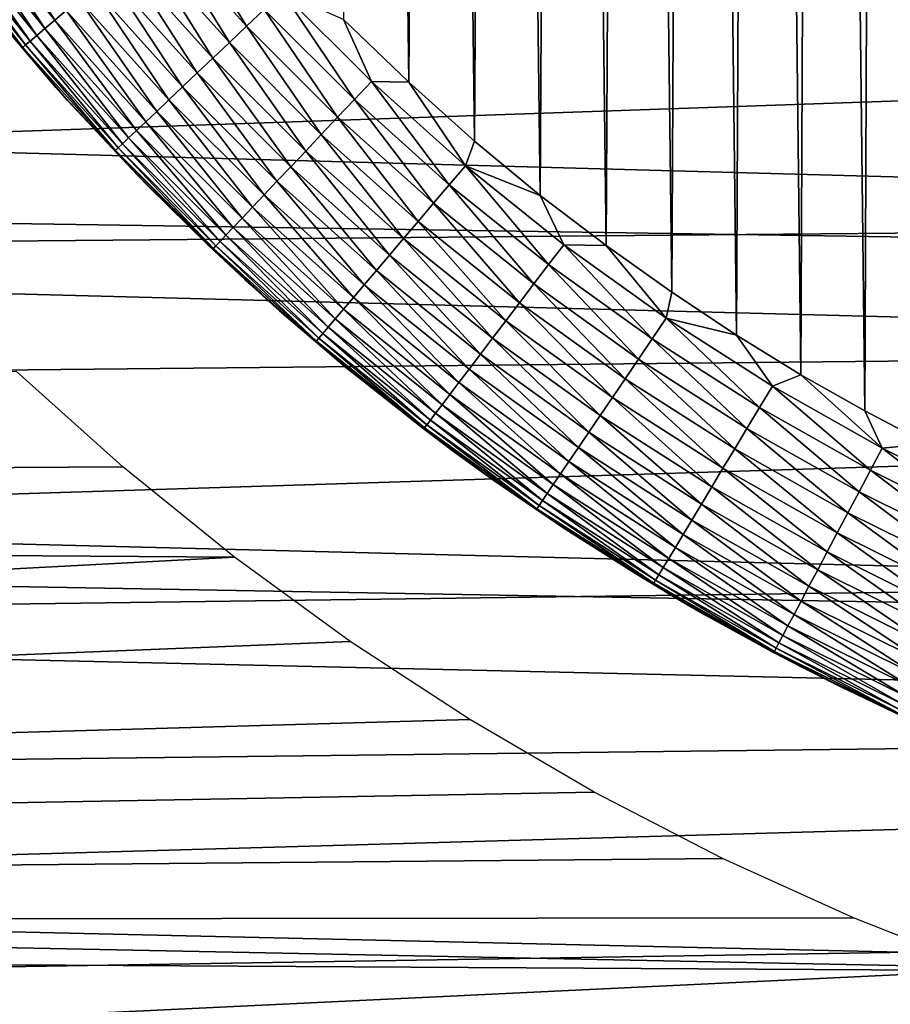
# Model space of a CAD drawing. Header units: millimetres. Extents: x -161 to 161, y -94 to 1149.
# Tile 626 of 656: x 144.98 to 146.69, y -62.65 to -60.73. Entities that reach past the tile are written whole.
import ezdxf

# ---------------------------------------------------------------- set-up
doc = ezdxf.new("R2010")
doc.units = ezdxf.units.MM
doc.header["$LTSCALE"] = 81.481481
for name, color, linetype in [('381', 7, 'CONTINUOUS'), ('383', 7, 'CONTINUOUS'), ('387', 7, 'CONTINUOUS'), ('389', 7, 'CONTINUOUS'), ('391', 7, 'CONTINUOUS')]:
    doc.layers.add(name, color=color, linetype=linetype)

msp = doc.modelspace()

# ---------------------------------------------------------------- linework, layer by layer
at = {"layer": '381', "color": 7, "linetype": 'CONTINUOUS', "true_color": 0xaaaaaa}
for points in [[(160.3087, -61.0268, -22.0267), (142.0859, -60.4655, -22.1081), (160.3087, -60.4047, -22.1161), (160.3087, -61.0268, -22.0267)], [(142.0355, -61.1901, -22.0002), (142.0859, -60.4655, -22.1081), (160.3087, -61.0268, -22.0267), (142.0355, -61.1901, -22.0002)], [(160.3087, -61.6686, -21.9155), (142.0355, -61.1901, -22.0002), (160.3087, -61.0268, -22.0267), (160.3087, -61.6686, -21.9155)], [(141.974, -61.9124, -21.8682), (142.0355, -61.1901, -22.0002), (160.3087, -61.6686, -21.9155), (141.974, -61.9124, -21.8682)], [(144.9788, -61.4187, 21.8611), (131.8, -61.6868, 21.812), (145.1864, -61.6048, 21.8274), (144.9788, -61.4187, 21.8611)], [(145.1864, -61.6048, 21.8274), (131.8, -61.6868, 21.812), (145.4042, -61.7812, 21.794), (145.1864, -61.6048, 21.8274)], [(160.3087, -62.3328, -21.7799), (141.974, -61.9124, -21.8682), (160.3087, -61.6686, -21.9155), (160.3087, -62.3328, -21.7799)], [(131.8, -61.6868, 21.812), (131.8, -62.5014, 21.6421), (145.4042, -61.7812, 21.794), (131.8, -61.6868, 21.812)], [(145.4042, -61.7812, 21.794), (131.8, -62.5014, 21.6421), (145.6303, -61.946, 21.7614), (145.4042, -61.7812, 21.794)], [(141.9013, -62.6307, -21.7123), (141.974, -61.9124, -21.8682), (160.3087, -62.3328, -21.7799), (141.9013, -62.6307, -21.7123)], [(145.6303, -61.946, 21.7614), (131.8, -62.5014, 21.6421), (145.864, -62.0984, 21.7301), (145.6303, -61.946, 21.7614)], [(145.864, -62.0984, 21.7301), (131.8, -62.5014, 21.6421), (146.1071, -62.2399, 21.7001), (145.864, -62.0984, 21.7301)], [(146.1071, -62.2399, 21.7001), (131.8, -62.5014, 21.6421), (146.3576, -62.3694, 21.6718), (146.1071, -62.2399, 21.7001)], [(160.3087, -63.0188, -21.6174), (141.9013, -62.6307, -21.7123), (160.3087, -62.3328, -21.7799), (160.3087, -63.0188, -21.6174)], [(146.3576, -62.3694, 21.6718), (131.8, -62.5014, 21.6421), (146.6134, -62.4857, 21.6456), (146.3576, -62.3694, 21.6718)], [(146.6134, -62.4857, 21.6456), (131.8, -62.5014, 21.6421), (146.874, -62.5884, 21.622), (146.6134, -62.4857, 21.6456)], [(131.8, -62.5014, 21.6421), (131.8, -63.3091, 21.4418), (146.874, -62.5884, 21.622), (131.8, -62.5014, 21.6421)], [(146.874, -62.5884, 21.622), (131.8, -63.3091, 21.4418), (147.1409, -62.6783, 21.6009), (146.874, -62.5884, 21.622)], [(141.8174, -63.3437, -21.5323), (141.9013, -62.6307, -21.7123), (160.3087, -63.0188, -21.6174), (141.8174, -63.3437, -21.5323)]]:
    msp.add_3dface(points, dxfattribs=at)
at = {"layer": '383', "color": 7, "linetype": 'CONTINUOUS', "true_color": 0xaaaaaa}
for points in [[(141.4033, -60.3731, -20.6442), (141.3535, -61.0744, -20.5376), (156.3174, -60.5572, -20.0917), (141.4033, -60.3731, -20.6442)], [(156.3174, -60.5572, 19.9917), (156.3174, -61.301, 19.8659), (135.3, -60.727, 20.7083), (156.3174, -60.5572, 19.9917)], [(156.3174, -60.5572, -20.0917), (141.3535, -61.0744, -20.5376), (156.3174, -61.3011, -19.9659), (156.3174, -60.5572, -20.0917)], [(135.3, -60.727, 20.7083), (156.3174, -61.301, 19.8659), (135.3, -61.5126, 20.5728), (135.3, -60.727, 20.7083)], [(141.3535, -61.0744, -20.5376), (141.2927, -61.7735, -20.4073), (156.3174, -61.3011, -19.9659), (141.3535, -61.0744, -20.5376)], [(156.3174, -61.301, 19.8659), (156.3174, -62.0397, 19.7125), (135.3, -61.5126, 20.5728), (156.3174, -61.301, 19.8659)], [(156.3174, -61.3011, -19.9659), (141.2927, -61.7735, -20.4073), (156.3174, -62.0398, -19.8125), (156.3174, -61.3011, -19.9659)], [(135.3, -61.5126, 20.5728), (156.3174, -62.0397, 19.7125), (135.3, -62.2925, 20.4075), (135.3, -61.5126, 20.5728)], [(141.2927, -61.7735, -20.4073), (141.2209, -62.4687, -20.2532), (156.3174, -62.0398, -19.8125), (141.2927, -61.7735, -20.4073)], [(156.3174, -62.0397, 19.7125), (156.3174, -62.7723, 19.5316), (135.3, -62.2925, 20.4075), (156.3174, -62.0397, 19.7125)], [(156.3174, -62.0398, -19.8125), (141.2209, -62.4687, -20.2532), (156.3174, -62.7723, -19.6316), (156.3174, -62.0398, -19.8125)], [(135.3, -62.2925, 20.4075), (156.3174, -62.7723, 19.5316), (135.3, -63.0656, 20.2127), (135.3, -62.2925, 20.4075)], [(141.2209, -62.4687, -20.2532), (141.138, -63.1584, -20.0755), (156.3174, -62.7723, -19.6316), (141.2209, -62.4687, -20.2532)]]:
    msp.add_3dface(points, dxfattribs=at)
at = {"layer": '387', "color": 7, "linetype": 'CONTINUOUS', "true_color": 0xaaaaaa}
for points in [[(146.6681, -53.5872, 61.95), (146.7585, -61.56, 61.95), (146.7891, -53.5246, 61.95), (146.6681, -53.5872, 61.95)], [(146.5454, -53.6551, 61.95), (146.6355, -61.4951, 61.95), (146.6681, -53.5872, 61.95), (146.5454, -53.6551, 61.95)], [(146.6355, -61.4951, 61.95), (146.7585, -61.56, 61.95), (146.6681, -53.5872, 61.95), (146.6355, -61.4951, 61.95)], [(146.4215, -53.7295, 61.95), (146.5109, -61.4247, 61.95), (146.5454, -53.6551, 61.95), (146.4215, -53.7295, 61.95)], [(146.5109, -61.4247, 61.95), (146.6355, -61.4951, 61.95), (146.5454, -53.6551, 61.95), (146.5109, -61.4247, 61.95)], [(146.2968, -53.8109, 61.95), (146.3851, -61.3476, 61.95), (146.4215, -53.7295, 61.95), (146.2968, -53.8109, 61.95)], [(146.3851, -61.3476, 61.95), (146.5109, -61.4247, 61.95), (146.4215, -53.7295, 61.95), (146.3851, -61.3476, 61.95)], [(146.1703, -53.8984, 61.95), (146.2585, -61.2632, 61.95), (146.2968, -53.8109, 61.95), (146.1703, -53.8984, 61.95)], [(146.2585, -61.2632, 61.95), (146.3851, -61.3476, 61.95), (146.2968, -53.8109, 61.95), (146.2585, -61.2632, 61.95)], [(146.0431, -53.9928, 61.95), (146.1304, -61.1724, 61.95), (146.1703, -53.8984, 61.95), (146.0431, -53.9928, 61.95)], [(146.1304, -61.1724, 61.95), (146.2585, -61.2632, 61.95), (146.1703, -53.8984, 61.95), (146.1304, -61.1724, 61.95)], [(145.9159, -54.0951, 61.95), (146.0015, -61.0746, 61.95), (146.0431, -53.9928, 61.95), (145.9159, -54.0951, 61.95)], [(146.0015, -61.0746, 61.95), (146.1304, -61.1724, 61.95), (146.0431, -53.9928, 61.95), (146.0015, -61.0746, 61.95)], [(145.7894, -54.2061, 61.95), (145.873, -60.9685, 61.95), (145.9159, -54.0951, 61.95), (145.7894, -54.2061, 61.95)], [(145.873, -60.9685, 61.95), (146.0015, -61.0746, 61.95), (145.9159, -54.0951, 61.95), (145.873, -60.9685, 61.95)], [(145.6622, -54.3246, 61.95), (145.7453, -60.8536, 61.95), (145.7894, -54.2061, 61.95), (145.6622, -54.3246, 61.95)], [(145.7453, -60.8536, 61.95), (145.873, -60.9685, 61.95), (145.7894, -54.2061, 61.95), (145.7453, -60.8536, 61.95)], [(145.6171, -60.7308, 61.95), (145.7453, -60.8536, 61.95), (145.6622, -54.3246, 61.95), (145.6171, -60.7308, 61.95)]]:
    msp.add_3dface(points, dxfattribs=at)
at = {"layer": '389', "color": 7, "linetype": 'CONTINUOUS', "true_color": 0xaaaaaa}
for points in [[(145.0558, -60.8638, 22.4057), (144.943, -60.7317, 61.45), (144.8868, -60.6623, 22.4409), (145.0558, -60.8638, 22.4057)], [(145.0779, -60.8885, 61.45), (144.943, -60.7317, 61.45), (145.0558, -60.8638, 22.4057), (145.0779, -60.8885, 61.45)], [(145.2356, -61.0564, 22.3707), (145.0779, -60.8885, 61.45), (145.0558, -60.8638, 22.4057), (145.2356, -61.0564, 22.3707)], [(145.2147, -61.0351, 61.45), (145.0779, -60.8885, 61.45), (145.2356, -61.0564, 22.3707), (145.2147, -61.0351, 61.45)], [(145.353, -61.1719, 61.45), (145.2147, -61.0351, 61.45), (145.2356, -61.0564, 22.3707), (145.353, -61.1719, 61.45)], [(145.4256, -61.2397, 22.3354), (145.353, -61.1719, 61.45), (145.2356, -61.0564, 22.3707), (145.4256, -61.2397, 22.3354)], [(145.4925, -61.2997, 61.45), (145.353, -61.1719, 61.45), (145.4256, -61.2397, 22.3354), (145.4925, -61.2997, 61.45)], [(145.6255, -61.413, 22.2996), (145.4925, -61.2997, 61.45), (145.4256, -61.2397, 22.3354), (145.6255, -61.413, 22.2996)], [(145.6324, -61.4187, 61.45), (145.4925, -61.2997, 61.45), (145.6255, -61.413, 22.2996), (145.6324, -61.4187, 61.45)], [(145.8345, -61.5757, 22.2645), (145.6324, -61.4187, 61.45), (145.6255, -61.413, 22.2996), (145.8345, -61.5757, 22.2645)], [(145.7721, -61.5289, 61.45), (145.6324, -61.4187, 61.45), (145.8345, -61.5757, 22.2645), (145.7721, -61.5289, 61.45)], [(145.9113, -61.6311, 61.45), (145.7721, -61.5289, 61.45), (145.8345, -61.5757, 22.2645), (145.9113, -61.6311, 61.45)], [(146.0519, -61.7271, 22.2313), (145.9113, -61.6311, 61.45), (145.8345, -61.5757, 22.2645), (146.0519, -61.7271, 22.2313)], [(146.0499, -61.7258, 61.45), (145.9113, -61.6311, 61.45), (146.0519, -61.7271, 22.2313), (146.0499, -61.7258, 61.45)], [(146.1875, -61.8132, 61.45), (146.0499, -61.7258, 61.45), (146.0519, -61.7271, 22.2313), (146.1875, -61.8132, 61.45)], [(146.2773, -61.8669, 22.1992), (146.1875, -61.8132, 61.45), (146.0519, -61.7271, 22.2313), (146.2773, -61.8669, 22.1992)], [(146.3234, -61.8935, 61.45), (146.1875, -61.8132, 61.45), (146.2773, -61.8669, 22.1992), (146.3234, -61.8935, 61.45)], [(146.5098, -61.9947, 22.1684), (146.3234, -61.8935, 61.45), (146.2773, -61.8669, 22.1992), (146.5098, -61.9947, 22.1684)], [(146.4577, -61.9674, 61.45), (146.3234, -61.8935, 61.45), (146.5098, -61.9947, 22.1684), (146.4577, -61.9674, 61.45)], [(146.5904, -62.0353, 61.45), (146.4577, -61.9674, 61.45), (146.5098, -61.9947, 22.1684), (146.5904, -62.0353, 61.45)], [(146.7488, -62.1099, 22.14), (146.5904, -62.0353, 61.45), (146.5098, -61.9947, 22.1684), (146.7488, -62.1099, 22.14)], [(146.7213, -62.0974, 61.45), (146.5904, -62.0353, 61.45), (146.7488, -62.1099, 22.14), (146.7213, -62.0974, 61.45)]]:
    msp.add_3dface(points, dxfattribs=at)
at = {"layer": '391', "color": 7, "linetype": 'CONTINUOUS', "true_color": 0xaaaaaa}
for points in [[(145.0535, -60.7323, 61.728), (144.91, -60.5071, 61.7674), (144.8867, -60.5248, 61.728), (145.0535, -60.7323, 61.728)], [(145.0758, -60.7133, 61.7674), (144.91, -60.5071, 61.7674), (145.0535, -60.7323, 61.728), (145.0758, -60.7133, 61.7674)], [(145.0182, -60.7623, 61.6415), (144.8666, -60.5401, 61.6859), (144.8499, -60.5528, 61.6415), (145.0182, -60.7623, 61.6415)], [(145.0343, -60.7486, 61.6859), (144.8867, -60.5248, 61.728), (144.8666, -60.5401, 61.6859), (145.0343, -60.7486, 61.6859)], [(145.0343, -60.7486, 61.6859), (144.8666, -60.5401, 61.6859), (145.0182, -60.7623, 61.6415), (145.0343, -60.7486, 61.6859)], [(145.0535, -60.7323, 61.728), (144.8867, -60.5248, 61.728), (145.0343, -60.7486, 61.6859), (145.0535, -60.7323, 61.728)], [(145.4281, -60.7441, 61.9286), (145.2964, -60.526, 61.9405), (145.2601, -60.5568, 61.9286), (145.4281, -60.7441, 61.9286)], [(145.4627, -60.7113, 61.9405), (145.2964, -60.526, 61.9405), (145.4281, -60.7441, 61.9286), (145.4627, -60.7113, 61.9405)], [(145.0056, -60.773, 61.5952), (144.8499, -60.5528, 61.6415), (144.8367, -60.5628, 61.5952), (145.0056, -60.773, 61.5952)], [(145.0182, -60.7623, 61.6415), (144.8499, -60.5528, 61.6415), (145.0056, -60.773, 61.5952), (145.0182, -60.7623, 61.6415)], [(145.3945, -60.7759, 61.9122), (145.2601, -60.5568, 61.9286), (145.2248, -60.5868, 61.9122), (145.3945, -60.7759, 61.9122)], [(145.4281, -60.7441, 61.9286), (145.2601, -60.5568, 61.9286), (145.3945, -60.7759, 61.9122), (145.4281, -60.7441, 61.9286)], [(144.991, -60.7854, 61.499), (144.8272, -60.5701, 61.5476), (144.8215, -60.5744, 61.499), (144.991, -60.7854, 61.499)], [(144.943, -60.7317, 61.45), (144.991, -60.7854, 61.499), (144.8215, -60.5744, 61.499), (144.943, -60.7317, 61.45)], [(144.9965, -60.7807, 61.5476), (144.8367, -60.5628, 61.5952), (144.8272, -60.5701, 61.5476), (144.9965, -60.7807, 61.5476)], [(144.9965, -60.7807, 61.5476), (144.8272, -60.5701, 61.5476), (144.991, -60.7854, 61.499), (144.9965, -60.7807, 61.5476)], [(145.0056, -60.773, 61.5952), (144.8367, -60.5628, 61.5952), (144.9965, -60.7807, 61.5476), (145.0056, -60.773, 61.5952)], [(145.3622, -60.8064, 61.8912), (145.2248, -60.5868, 61.9122), (145.191, -60.6155, 61.8912), (145.3622, -60.8064, 61.8912)], [(145.3945, -60.7759, 61.9122), (145.2248, -60.5868, 61.9122), (145.3622, -60.8064, 61.8912), (145.3945, -60.7759, 61.9122)], [(145.3316, -60.8354, 61.866), (145.191, -60.6155, 61.8912), (145.1588, -60.6428, 61.866), (145.3316, -60.8354, 61.866)], [(145.3622, -60.8064, 61.8912), (145.191, -60.6155, 61.8912), (145.3316, -60.8354, 61.866), (145.3622, -60.8064, 61.8912)], [(145.303, -60.8626, 61.8368), (145.1588, -60.6428, 61.866), (145.1288, -60.6684, 61.8368), (145.303, -60.8626, 61.8368)], [(145.3316, -60.8354, 61.866), (145.1588, -60.6428, 61.866), (145.303, -60.8626, 61.8368), (145.3316, -60.8354, 61.866)], [(145.2765, -60.8876, 61.8038), (145.1288, -60.6684, 61.8368), (145.101, -60.692, 61.8038), (145.2765, -60.8876, 61.8038)], [(145.303, -60.8626, 61.8368), (145.1288, -60.6684, 61.8368), (145.2765, -60.8876, 61.8038), (145.303, -60.8626, 61.8368)], [(145.2526, -60.9103, 61.7674), (145.101, -60.692, 61.8038), (145.0758, -60.7133, 61.7674), (145.2526, -60.9103, 61.7674)], [(145.2765, -60.8876, 61.8038), (145.101, -60.692, 61.8038), (145.2526, -60.9103, 61.7674), (145.2765, -60.8876, 61.8038)], [(145.6387, -60.8873, 61.9405), (145.498, -60.6779, 61.9477), (145.4627, -60.7113, 61.9405), (145.6387, -60.8873, 61.9405)], [(145.6721, -60.852, 61.9477), (145.6171, -60.7308, 61.95), (145.498, -60.6779, 61.9477), (145.6721, -60.852, 61.9477)], [(145.6721, -60.852, 61.9477), (145.498, -60.6779, 61.9477), (145.6387, -60.8873, 61.9405), (145.6721, -60.852, 61.9477)], [(145.2313, -60.9305, 61.728), (145.0758, -60.7133, 61.7674), (145.0535, -60.7323, 61.728), (145.2313, -60.9305, 61.728)], [(145.2526, -60.9103, 61.7674), (145.0758, -60.7133, 61.7674), (145.2313, -60.9305, 61.728), (145.2526, -60.9103, 61.7674)], [(145.6059, -60.9219, 61.9286), (145.4627, -60.7113, 61.9405), (145.4281, -60.7441, 61.9286), (145.6059, -60.9219, 61.9286)], [(145.6387, -60.8873, 61.9405), (145.4627, -60.7113, 61.9405), (145.6059, -60.9219, 61.9286), (145.6387, -60.8873, 61.9405)], [(144.943, -60.7317, 61.45), (145.0779, -60.8885, 61.45), (144.991, -60.7854, 61.499), (144.943, -60.7317, 61.45)], [(145.213, -60.9478, 61.6859), (145.0535, -60.7323, 61.728), (145.0343, -60.7486, 61.6859), (145.213, -60.9478, 61.6859)], [(145.2313, -60.9305, 61.728), (145.0535, -60.7323, 61.728), (145.213, -60.9478, 61.6859), (145.2313, -60.9305, 61.728)], [(145.7453, -60.8536, 61.95), (145.6171, -60.7308, 61.95), (145.6721, -60.852, 61.9477), (145.7453, -60.8536, 61.95)], [(145.1977, -60.9623, 61.6415), (145.0343, -60.7486, 61.6859), (145.0182, -60.7623, 61.6415), (145.1977, -60.9623, 61.6415)], [(145.213, -60.9478, 61.6859), (145.0343, -60.7486, 61.6859), (145.1977, -60.9623, 61.6415), (145.213, -60.9478, 61.6859)], [(145.5741, -60.9555, 61.9122), (145.4281, -60.7441, 61.9286), (145.3945, -60.7759, 61.9122), (145.5741, -60.9555, 61.9122)], [(145.6059, -60.9219, 61.9286), (145.4281, -60.7441, 61.9286), (145.5741, -60.9555, 61.9122), (145.6059, -60.9219, 61.9286)], [(145.1857, -60.9737, 61.5952), (145.0182, -60.7623, 61.6415), (145.0056, -60.773, 61.5952), (145.1857, -60.9737, 61.5952)], [(145.1977, -60.9623, 61.6415), (145.0182, -60.7623, 61.6415), (145.1857, -60.9737, 61.5952), (145.1977, -60.9623, 61.6415)], [(145.1718, -60.9868, 61.499), (144.9965, -60.7807, 61.5476), (144.991, -60.7854, 61.499), (145.1718, -60.9868, 61.499)], [(145.0779, -60.8885, 61.45), (145.1718, -60.9868, 61.499), (144.991, -60.7854, 61.499), (145.0779, -60.8885, 61.45)], [(145.177, -60.9819, 61.5476), (145.0056, -60.773, 61.5952), (144.9965, -60.7807, 61.5476), (145.177, -60.9819, 61.5476)], [(145.177, -60.9819, 61.5476), (144.9965, -60.7807, 61.5476), (145.1718, -60.9868, 61.499), (145.177, -60.9819, 61.5476)], [(145.1857, -60.9737, 61.5952), (145.0056, -60.773, 61.5952), (145.177, -60.9819, 61.5476), (145.1857, -60.9737, 61.5952)], [(145.5436, -60.9878, 61.8912), (145.3945, -60.7759, 61.9122), (145.3622, -60.8064, 61.8912), (145.5436, -60.9878, 61.8912)], [(145.5741, -60.9555, 61.9122), (145.3945, -60.7759, 61.9122), (145.5436, -60.9878, 61.8912), (145.5741, -60.9555, 61.9122)], [(145.5146, -61.0184, 61.866), (145.3622, -60.8064, 61.8912), (145.3316, -60.8354, 61.866), (145.5146, -61.0184, 61.866)], [(145.5436, -60.9878, 61.8912), (145.3622, -60.8064, 61.8912), (145.5146, -61.0184, 61.866), (145.5436, -60.9878, 61.8912)], [(145.4874, -61.047, 61.8368), (145.3316, -60.8354, 61.866), (145.303, -60.8626, 61.8368), (145.4874, -61.047, 61.8368)], [(145.5146, -61.0184, 61.866), (145.3316, -60.8354, 61.866), (145.4874, -61.047, 61.8368), (145.5146, -61.0184, 61.866)], [(145.4624, -61.0735, 61.8038), (145.303, -60.8626, 61.8368), (145.2765, -60.8876, 61.8038), (145.4624, -61.0735, 61.8038)], [(145.4874, -61.047, 61.8368), (145.303, -60.8626, 61.8368), (145.4624, -61.0735, 61.8038), (145.4874, -61.047, 61.8368)], [(145.824, -61.0536, 61.9405), (145.6721, -60.852, 61.9477), (145.6387, -60.8873, 61.9405), (145.824, -61.0536, 61.9405)], [(145.8555, -61.0165, 61.9477), (145.7453, -60.8536, 61.95), (145.6721, -60.852, 61.9477), (145.8555, -61.0165, 61.9477)], [(145.8555, -61.0165, 61.9477), (145.6721, -60.852, 61.9477), (145.824, -61.0536, 61.9405), (145.8555, -61.0165, 61.9477)], [(145.873, -60.9685, 61.95), (145.7453, -60.8536, 61.95), (145.8555, -61.0165, 61.9477), (145.873, -60.9685, 61.95)], [(145.4397, -61.0974, 61.7674), (145.2765, -60.8876, 61.8038), (145.2526, -60.9103, 61.7674), (145.4397, -61.0974, 61.7674)], [(145.4624, -61.0735, 61.8038), (145.2765, -60.8876, 61.8038), (145.4397, -61.0974, 61.7674), (145.4624, -61.0735, 61.8038)], [(145.7932, -61.0899, 61.9286), (145.6387, -60.8873, 61.9405), (145.6059, -60.9219, 61.9286), (145.7932, -61.0899, 61.9286)], [(145.824, -61.0536, 61.9405), (145.6387, -60.8873, 61.9405), (145.7932, -61.0899, 61.9286), (145.824, -61.0536, 61.9405)], [(145.0779, -60.8885, 61.45), (145.2147, -61.0351, 61.45), (145.1718, -60.9868, 61.499), (145.0779, -60.8885, 61.45)], [(145.4195, -61.1187, 61.728), (145.2526, -60.9103, 61.7674), (145.2313, -60.9305, 61.728), (145.4195, -61.1187, 61.728)], [(145.4397, -61.0974, 61.7674), (145.2526, -60.9103, 61.7674), (145.4195, -61.1187, 61.728), (145.4397, -61.0974, 61.7674)], [(145.7632, -61.1252, 61.9122), (145.6059, -60.9219, 61.9286), (145.5741, -60.9555, 61.9122), (145.7632, -61.1252, 61.9122)], [(145.7932, -61.0899, 61.9286), (145.6059, -60.9219, 61.9286), (145.7632, -61.1252, 61.9122), (145.7932, -61.0899, 61.9286)], [(145.4022, -61.137, 61.6859), (145.2313, -60.9305, 61.728), (145.213, -60.9478, 61.6859), (145.4022, -61.137, 61.6859)], [(145.4195, -61.1187, 61.728), (145.2313, -60.9305, 61.728), (145.4022, -61.137, 61.6859), (145.4195, -61.1187, 61.728)], [(145.3763, -61.1643, 61.5952), (145.1977, -60.9623, 61.6415), (145.1857, -60.9737, 61.5952), (145.3763, -61.1643, 61.5952)], [(145.3877, -61.1523, 61.6415), (145.213, -60.9478, 61.6859), (145.1977, -60.9623, 61.6415), (145.3877, -61.1523, 61.6415)], [(145.3877, -61.1523, 61.6415), (145.1977, -60.9623, 61.6415), (145.3763, -61.1643, 61.5952), (145.3877, -61.1523, 61.6415)], [(145.4022, -61.137, 61.6859), (145.213, -60.9478, 61.6859), (145.3877, -61.1523, 61.6415), (145.4022, -61.137, 61.6859)], [(145.7345, -61.159, 61.8912), (145.5741, -60.9555, 61.9122), (145.5436, -60.9878, 61.8912), (145.7345, -61.159, 61.8912)], [(145.7632, -61.1252, 61.9122), (145.5741, -60.9555, 61.9122), (145.7345, -61.159, 61.8912), (145.7632, -61.1252, 61.9122)], [(145.3632, -61.1782, 61.499), (145.177, -60.9819, 61.5476), (145.1718, -60.9868, 61.499), (145.3632, -61.1782, 61.499)], [(145.3681, -61.173, 61.5476), (145.1857, -60.9737, 61.5952), (145.177, -60.9819, 61.5476), (145.3681, -61.173, 61.5476)], [(145.3681, -61.173, 61.5476), (145.177, -60.9819, 61.5476), (145.3632, -61.1782, 61.499), (145.3681, -61.173, 61.5476)], [(145.3763, -61.1643, 61.5952), (145.1857, -60.9737, 61.5952), (145.3681, -61.173, 61.5476), (145.3763, -61.1643, 61.5952)], [(146.0015, -61.0746, 61.95), (145.873, -60.9685, 61.95), (145.8555, -61.0165, 61.9477), (146.0015, -61.0746, 61.95)], [(145.2147, -61.0351, 61.45), (145.353, -61.1719, 61.45), (145.1718, -60.9868, 61.499), (145.2147, -61.0351, 61.45)], [(145.353, -61.1719, 61.45), (145.3632, -61.1782, 61.499), (145.1718, -60.9868, 61.499), (145.353, -61.1719, 61.45)], [(145.7072, -61.1912, 61.866), (145.5436, -60.9878, 61.8912), (145.5146, -61.0184, 61.866), (145.7072, -61.1912, 61.866)], [(145.7345, -61.159, 61.8912), (145.5436, -60.9878, 61.8912), (145.7072, -61.1912, 61.866), (145.7345, -61.159, 61.8912)], [(145.6816, -61.2212, 61.8368), (145.5146, -61.0184, 61.866), (145.4874, -61.047, 61.8368), (145.6816, -61.2212, 61.8368)], [(145.7072, -61.1912, 61.866), (145.5146, -61.0184, 61.866), (145.6816, -61.2212, 61.8368), (145.7072, -61.1912, 61.866)], [(146.0181, -61.2096, 61.9405), (145.8555, -61.0165, 61.9477), (145.824, -61.0536, 61.9405), (146.0181, -61.2096, 61.9405)], [(146.0475, -61.1709, 61.9477), (146.0015, -61.0746, 61.95), (145.8555, -61.0165, 61.9477), (146.0475, -61.1709, 61.9477)], [(146.0475, -61.1709, 61.9477), (145.8555, -61.0165, 61.9477), (146.0181, -61.2096, 61.9405), (146.0475, -61.1709, 61.9477)], [(145.658, -61.249, 61.8038), (145.4874, -61.047, 61.8368), (145.4624, -61.0735, 61.8038), (145.658, -61.249, 61.8038)], [(145.6816, -61.2212, 61.8368), (145.4874, -61.047, 61.8368), (145.658, -61.249, 61.8038), (145.6816, -61.2212, 61.8368)], [(145.9892, -61.2475, 61.9286), (145.824, -61.0536, 61.9405), (145.7932, -61.0899, 61.9286), (145.9892, -61.2475, 61.9286)], [(146.0181, -61.2096, 61.9405), (145.824, -61.0536, 61.9405), (145.9892, -61.2475, 61.9286), (146.0181, -61.2096, 61.9405)], [(145.6367, -61.2742, 61.7674), (145.4624, -61.0735, 61.8038), (145.4397, -61.0974, 61.7674), (145.6367, -61.2742, 61.7674)], [(145.658, -61.249, 61.8038), (145.4624, -61.0735, 61.8038), (145.6367, -61.2742, 61.7674), (145.658, -61.249, 61.8038)], [(146.1304, -61.1724, 61.95), (146.0015, -61.0746, 61.95), (146.0475, -61.1709, 61.9477), (146.1304, -61.1724, 61.95)], [(145.6177, -61.2965, 61.728), (145.4397, -61.0974, 61.7674), (145.4195, -61.1187, 61.728), (145.6177, -61.2965, 61.728)], [(145.6367, -61.2742, 61.7674), (145.4397, -61.0974, 61.7674), (145.6177, -61.2965, 61.728), (145.6367, -61.2742, 61.7674)], [(145.9612, -61.2843, 61.9122), (145.7932, -61.0899, 61.9286), (145.7632, -61.1252, 61.9122), (145.9612, -61.2843, 61.9122)], [(145.9892, -61.2475, 61.9286), (145.7932, -61.0899, 61.9286), (145.9612, -61.2843, 61.9122), (145.9892, -61.2475, 61.9286)], [(145.6014, -61.3157, 61.6859), (145.4195, -61.1187, 61.728), (145.4022, -61.137, 61.6859), (145.6014, -61.3157, 61.6859)], [(145.6177, -61.2965, 61.728), (145.4195, -61.1187, 61.728), (145.6014, -61.3157, 61.6859), (145.6177, -61.2965, 61.728)], [(145.5877, -61.3318, 61.6415), (145.4022, -61.137, 61.6859), (145.3877, -61.1523, 61.6415), (145.5877, -61.3318, 61.6415)], [(145.6014, -61.3157, 61.6859), (145.4022, -61.137, 61.6859), (145.5877, -61.3318, 61.6415), (145.6014, -61.3157, 61.6859)], [(145.9343, -61.3197, 61.8912), (145.7632, -61.1252, 61.9122), (145.7345, -61.159, 61.8912), (145.9343, -61.3197, 61.8912)], [(145.9612, -61.2843, 61.9122), (145.7632, -61.1252, 61.9122), (145.9343, -61.3197, 61.8912), (145.9612, -61.2843, 61.9122)], [(145.577, -61.3444, 61.5952), (145.3877, -61.1523, 61.6415), (145.3763, -61.1643, 61.5952), (145.577, -61.3444, 61.5952)], [(145.5877, -61.3318, 61.6415), (145.3877, -61.1523, 61.6415), (145.577, -61.3444, 61.5952), (145.5877, -61.3318, 61.6415)], [(145.353, -61.1719, 61.45), (145.4925, -61.2997, 61.45), (145.3632, -61.1782, 61.499), (145.353, -61.1719, 61.45)], [(145.5646, -61.359, 61.499), (145.3681, -61.173, 61.5476), (145.3632, -61.1782, 61.499), (145.5646, -61.359, 61.499)], [(145.5693, -61.3535, 61.5476), (145.3763, -61.1643, 61.5952), (145.3681, -61.173, 61.5476), (145.5693, -61.3535, 61.5476)], [(145.5693, -61.3535, 61.5476), (145.3681, -61.173, 61.5476), (145.5646, -61.359, 61.499), (145.5693, -61.3535, 61.5476)], [(145.577, -61.3444, 61.5952), (145.3763, -61.1643, 61.5952), (145.5693, -61.3535, 61.5476), (145.577, -61.3444, 61.5952)], [(145.9088, -61.3533, 61.866), (145.7345, -61.159, 61.8912), (145.7072, -61.1912, 61.866), (145.9088, -61.3533, 61.866)], [(145.9343, -61.3197, 61.8912), (145.7345, -61.159, 61.8912), (145.9088, -61.3533, 61.866), (145.9343, -61.3197, 61.8912)], [(146.2203, -61.3548, 61.9405), (146.0475, -61.1709, 61.9477), (146.0181, -61.2096, 61.9405), (146.2203, -61.3548, 61.9405)], [(146.2476, -61.3146, 61.9477), (146.1304, -61.1724, 61.95), (146.0475, -61.1709, 61.9477), (146.2476, -61.3146, 61.9477)], [(146.2476, -61.3146, 61.9477), (146.0475, -61.1709, 61.9477), (146.2203, -61.3548, 61.9405), (146.2476, -61.3146, 61.9477)], [(146.2585, -61.2632, 61.95), (146.1304, -61.1724, 61.95), (146.2476, -61.3146, 61.9477), (146.2585, -61.2632, 61.95)], [(145.4925, -61.2997, 61.45), (145.5646, -61.359, 61.499), (145.3632, -61.1782, 61.499), (145.4925, -61.2997, 61.45)], [(145.8849, -61.3847, 61.8368), (145.7072, -61.1912, 61.866), (145.6816, -61.2212, 61.8368), (145.8849, -61.3847, 61.8368)], [(145.9088, -61.3533, 61.866), (145.7072, -61.1912, 61.866), (145.8849, -61.3847, 61.8368), (145.9088, -61.3533, 61.866)], [(146.1935, -61.3942, 61.9286), (146.0181, -61.2096, 61.9405), (145.9892, -61.2475, 61.9286), (146.1935, -61.3942, 61.9286)], [(146.2203, -61.3548, 61.9405), (146.0181, -61.2096, 61.9405), (146.1935, -61.3942, 61.9286), (146.2203, -61.3548, 61.9405)], [(145.8629, -61.4137, 61.8038), (145.6816, -61.2212, 61.8368), (145.658, -61.249, 61.8038), (145.8629, -61.4137, 61.8038)], [(145.8849, -61.3847, 61.8368), (145.6816, -61.2212, 61.8368), (145.8629, -61.4137, 61.8038), (145.8849, -61.3847, 61.8368)], [(145.8429, -61.44, 61.7674), (145.658, -61.249, 61.8038), (145.6367, -61.2742, 61.7674), (145.8429, -61.44, 61.7674)], [(145.8629, -61.4137, 61.8038), (145.658, -61.249, 61.8038), (145.8429, -61.44, 61.7674), (145.8629, -61.4137, 61.8038)], [(146.1676, -61.4325, 61.9122), (145.9892, -61.2475, 61.9286), (145.9612, -61.2843, 61.9122), (146.1676, -61.4325, 61.9122)], [(146.1935, -61.3942, 61.9286), (145.9892, -61.2475, 61.9286), (146.1676, -61.4325, 61.9122), (146.1935, -61.3942, 61.9286)], [(146.3851, -61.3476, 61.95), (146.2585, -61.2632, 61.95), (146.2476, -61.3146, 61.9477), (146.3851, -61.3476, 61.95)], [(145.8252, -61.4633, 61.728), (145.6367, -61.2742, 61.7674), (145.6177, -61.2965, 61.728), (145.8252, -61.4633, 61.728)], [(145.8429, -61.44, 61.7674), (145.6367, -61.2742, 61.7674), (145.8252, -61.4633, 61.728), (145.8429, -61.44, 61.7674)], [(146.1426, -61.4693, 61.8912), (145.9612, -61.2843, 61.9122), (145.9343, -61.3197, 61.8912), (146.1426, -61.4693, 61.8912)], [(146.1676, -61.4325, 61.9122), (145.9612, -61.2843, 61.9122), (146.1426, -61.4693, 61.8912), (146.1676, -61.4325, 61.9122)], [(145.4925, -61.2997, 61.45), (145.6324, -61.4187, 61.45), (145.5646, -61.359, 61.499), (145.4925, -61.2997, 61.45)], [(145.8099, -61.4834, 61.6859), (145.6177, -61.2965, 61.728), (145.6014, -61.3157, 61.6859), (145.8099, -61.4834, 61.6859)], [(145.8252, -61.4633, 61.728), (145.6177, -61.2965, 61.728), (145.8099, -61.4834, 61.6859), (145.8252, -61.4633, 61.728)], [(145.7972, -61.5001, 61.6415), (145.6014, -61.3157, 61.6859), (145.5877, -61.3318, 61.6415), (145.7972, -61.5001, 61.6415)], [(145.8099, -61.4834, 61.6859), (145.6014, -61.3157, 61.6859), (145.7972, -61.5001, 61.6415), (145.8099, -61.4834, 61.6859)], [(146.119, -61.5042, 61.866), (145.9343, -61.3197, 61.8912), (145.9088, -61.3533, 61.866), (146.119, -61.5042, 61.866)], [(146.1426, -61.4693, 61.8912), (145.9343, -61.3197, 61.8912), (146.119, -61.5042, 61.866), (146.1426, -61.4693, 61.8912)], [(146.4301, -61.4889, 61.9405), (146.2476, -61.3146, 61.9477), (146.2203, -61.3548, 61.9405), (146.4301, -61.4889, 61.9405)], [(146.4551, -61.4472, 61.9477), (146.3851, -61.3476, 61.95), (146.2476, -61.3146, 61.9477), (146.4551, -61.4472, 61.9477)], [(146.4551, -61.4472, 61.9477), (146.2476, -61.3146, 61.9477), (146.4301, -61.4889, 61.9405), (146.4551, -61.4472, 61.9477)], [(145.7799, -61.5228, 61.5476), (145.577, -61.3444, 61.5952), (145.5693, -61.3535, 61.5476), (145.7799, -61.5228, 61.5476)], [(145.7872, -61.5133, 61.5952), (145.5877, -61.3318, 61.6415), (145.577, -61.3444, 61.5952), (145.7872, -61.5133, 61.5952)], [(145.7872, -61.5133, 61.5952), (145.577, -61.3444, 61.5952), (145.7799, -61.5228, 61.5476), (145.7872, -61.5133, 61.5952)], [(145.7972, -61.5001, 61.6415), (145.5877, -61.3318, 61.6415), (145.7872, -61.5133, 61.5952), (145.7972, -61.5001, 61.6415)], [(146.5109, -61.4247, 61.95), (146.3851, -61.3476, 61.95), (146.4551, -61.4472, 61.9477), (146.5109, -61.4247, 61.95)], [(145.7756, -61.5285, 61.499), (145.5693, -61.3535, 61.5476), (145.5646, -61.359, 61.499), (145.7756, -61.5285, 61.499)], [(145.6324, -61.4187, 61.45), (145.7721, -61.5289, 61.45), (145.5646, -61.359, 61.499), (145.6324, -61.4187, 61.45)], [(145.7721, -61.5289, 61.45), (145.7756, -61.5285, 61.499), (145.5646, -61.359, 61.499), (145.7721, -61.5289, 61.45)], [(145.7799, -61.5228, 61.5476), (145.5693, -61.3535, 61.5476), (145.7756, -61.5285, 61.499), (145.7799, -61.5228, 61.5476)], [(146.0968, -61.5369, 61.8368), (145.9088, -61.3533, 61.866), (145.8849, -61.3847, 61.8368), (146.0968, -61.5369, 61.8368)], [(146.119, -61.5042, 61.866), (145.9088, -61.3533, 61.866), (146.0968, -61.5369, 61.8368), (146.119, -61.5042, 61.866)], [(146.4055, -61.5297, 61.9286), (146.2203, -61.3548, 61.9405), (146.1935, -61.3942, 61.9286), (146.4055, -61.5297, 61.9286)], [(146.4301, -61.4889, 61.9405), (146.2203, -61.3548, 61.9405), (146.4055, -61.5297, 61.9286), (146.4301, -61.4889, 61.9405)], [(146.0764, -61.567, 61.8038), (145.8849, -61.3847, 61.8368), (145.8629, -61.4137, 61.8038), (146.0764, -61.567, 61.8038)], [(146.0968, -61.5369, 61.8368), (145.8849, -61.3847, 61.8368), (146.0764, -61.567, 61.8038), (146.0968, -61.5369, 61.8368)], [(146.3816, -61.5694, 61.9122), (146.1935, -61.3942, 61.9286), (146.1676, -61.4325, 61.9122), (146.3816, -61.5694, 61.9122)], [(146.4055, -61.5297, 61.9286), (146.1935, -61.3942, 61.9286), (146.3816, -61.5694, 61.9122), (146.4055, -61.5297, 61.9286)], [(146.0579, -61.5943, 61.7674), (145.8629, -61.4137, 61.8038), (145.8429, -61.44, 61.7674), (146.0579, -61.5943, 61.7674)], [(146.0764, -61.567, 61.8038), (145.8629, -61.4137, 61.8038), (146.0579, -61.5943, 61.7674), (146.0764, -61.567, 61.8038)], [(146.6695, -61.5685, 61.9477), (146.5109, -61.4247, 61.95), (146.4551, -61.4472, 61.9477), (146.6695, -61.5685, 61.9477)], [(146.6355, -61.4951, 61.95), (146.5109, -61.4247, 61.95), (146.6695, -61.5685, 61.9477), (146.6355, -61.4951, 61.95)], [(146.0414, -61.6186, 61.728), (145.8429, -61.44, 61.7674), (145.8252, -61.4633, 61.728), (146.0414, -61.6186, 61.728)], [(146.0579, -61.5943, 61.7674), (145.8429, -61.44, 61.7674), (146.0414, -61.6186, 61.728), (146.0579, -61.5943, 61.7674)], [(146.3587, -61.6074, 61.8912), (146.1676, -61.4325, 61.9122), (146.1426, -61.4693, 61.8912), (146.3587, -61.6074, 61.8912)], [(146.3816, -61.5694, 61.9122), (146.1676, -61.4325, 61.9122), (146.3587, -61.6074, 61.8912), (146.3816, -61.5694, 61.9122)], [(146.0273, -61.6395, 61.6859), (145.8252, -61.4633, 61.728), (145.8099, -61.4834, 61.6859), (146.0273, -61.6395, 61.6859)], [(146.0414, -61.6186, 61.728), (145.8252, -61.4633, 61.728), (146.0273, -61.6395, 61.6859), (146.0414, -61.6186, 61.728)], [(146.6468, -61.6114, 61.9405), (146.4551, -61.4472, 61.9477), (146.4301, -61.4889, 61.9405), (146.6468, -61.6114, 61.9405)], [(146.6695, -61.5685, 61.9477), (146.4551, -61.4472, 61.9477), (146.6468, -61.6114, 61.9405), (146.6695, -61.5685, 61.9477)], [(146.0155, -61.6569, 61.6415), (145.8099, -61.4834, 61.6859), (145.7972, -61.5001, 61.6415), (146.0155, -61.6569, 61.6415)], [(146.0273, -61.6395, 61.6859), (145.8099, -61.4834, 61.6859), (146.0155, -61.6569, 61.6415), (146.0273, -61.6395, 61.6859)], [(146.337, -61.6436, 61.866), (146.1426, -61.4693, 61.8912), (146.119, -61.5042, 61.866), (146.337, -61.6436, 61.866)], [(146.3587, -61.6074, 61.8912), (146.1426, -61.4693, 61.8912), (146.337, -61.6436, 61.866), (146.3587, -61.6074, 61.8912)], [(146.0062, -61.6706, 61.5952), (145.7972, -61.5001, 61.6415), (145.7872, -61.5133, 61.5952), (146.0062, -61.6706, 61.5952)], [(146.0155, -61.6569, 61.6415), (145.7972, -61.5001, 61.6415), (146.0062, -61.6706, 61.5952), (146.0155, -61.6569, 61.6415)], [(146.6245, -61.6535, 61.9286), (146.4301, -61.4889, 61.9405), (146.4055, -61.5297, 61.9286), (146.6245, -61.6535, 61.9286)], [(146.6468, -61.6114, 61.9405), (146.4301, -61.4889, 61.9405), (146.6245, -61.6535, 61.9286), (146.6468, -61.6114, 61.9405)], [(146.7585, -61.56, 61.95), (146.6355, -61.4951, 61.95), (146.6695, -61.5685, 61.9477), (146.7585, -61.56, 61.95)], [(145.9954, -61.6865, 61.499), (145.7799, -61.5228, 61.5476), (145.7756, -61.5285, 61.499), (145.9954, -61.6865, 61.499)], [(145.9995, -61.6805, 61.5476), (145.7872, -61.5133, 61.5952), (145.7799, -61.5228, 61.5476), (145.9995, -61.6805, 61.5476)], [(145.9995, -61.6805, 61.5476), (145.7799, -61.5228, 61.5476), (145.9954, -61.6865, 61.499), (145.9995, -61.6805, 61.5476)], [(146.0062, -61.6706, 61.5952), (145.7872, -61.5133, 61.5952), (145.9995, -61.6805, 61.5476), (146.0062, -61.6706, 61.5952)], [(146.3166, -61.6774, 61.8368), (146.119, -61.5042, 61.866), (146.0968, -61.5369, 61.8368), (146.3166, -61.6774, 61.8368)], [(146.337, -61.6436, 61.866), (146.119, -61.5042, 61.866), (146.3166, -61.6774, 61.8368), (146.337, -61.6436, 61.866)], [(145.7721, -61.5289, 61.45), (145.9113, -61.6311, 61.45), (145.7756, -61.5285, 61.499), (145.7721, -61.5289, 61.45)], [(145.9113, -61.6311, 61.45), (145.9954, -61.6865, 61.499), (145.7756, -61.5285, 61.499), (145.9113, -61.6311, 61.45)], [(146.2979, -61.7086, 61.8038), (146.0968, -61.5369, 61.8368), (146.0764, -61.567, 61.8038), (146.2979, -61.7086, 61.8038)], [(146.3166, -61.6774, 61.8368), (146.0968, -61.5369, 61.8368), (146.2979, -61.7086, 61.8038), (146.3166, -61.6774, 61.8368)], [(146.6028, -61.6944, 61.9122), (146.4055, -61.5297, 61.9286), (146.3816, -61.5694, 61.9122), (146.6028, -61.6944, 61.9122)], [(146.6245, -61.6535, 61.9286), (146.4055, -61.5297, 61.9286), (146.6028, -61.6944, 61.9122), (146.6245, -61.6535, 61.9286)], [(146.8902, -61.6779, 61.9477), (146.7585, -61.56, 61.95), (146.6695, -61.5685, 61.9477), (146.8902, -61.6779, 61.9477)], [(146.2808, -61.7369, 61.7674), (146.0764, -61.567, 61.8038), (146.0579, -61.5943, 61.7674), (146.2808, -61.7369, 61.7674)], [(146.2979, -61.7086, 61.8038), (146.0764, -61.567, 61.8038), (146.2808, -61.7369, 61.7674), (146.2979, -61.7086, 61.8038)], [(146.582, -61.7336, 61.8912), (146.3816, -61.5694, 61.9122), (146.3587, -61.6074, 61.8912), (146.582, -61.7336, 61.8912)], [(146.6028, -61.6944, 61.9122), (146.3816, -61.5694, 61.9122), (146.582, -61.7336, 61.8912), (146.6028, -61.6944, 61.9122)], [(146.8698, -61.722, 61.9405), (146.6695, -61.5685, 61.9477), (146.6468, -61.6114, 61.9405), (146.8698, -61.722, 61.9405)], [(146.8902, -61.6779, 61.9477), (146.6695, -61.5685, 61.9477), (146.8698, -61.722, 61.9405), (146.8902, -61.6779, 61.9477)], [(146.2657, -61.762, 61.728), (146.0579, -61.5943, 61.7674), (146.0414, -61.6186, 61.728), (146.2657, -61.762, 61.728)], [(146.2808, -61.7369, 61.7674), (146.0579, -61.5943, 61.7674), (146.2657, -61.762, 61.728), (146.2808, -61.7369, 61.7674)], [(146.2527, -61.7836, 61.6859), (146.0414, -61.6186, 61.728), (146.0273, -61.6395, 61.6859), (146.2527, -61.7836, 61.6859)], [(146.2657, -61.762, 61.728), (146.0414, -61.6186, 61.728), (146.2527, -61.7836, 61.6859), (146.2657, -61.762, 61.728)], [(146.5622, -61.7709, 61.866), (146.3587, -61.6074, 61.8912), (146.337, -61.6436, 61.866), (146.5622, -61.7709, 61.866)], [(146.582, -61.7336, 61.8912), (146.3587, -61.6074, 61.8912), (146.5622, -61.7709, 61.866), (146.582, -61.7336, 61.8912)], [(146.8498, -61.7653, 61.9286), (146.6468, -61.6114, 61.9405), (146.6245, -61.6535, 61.9286), (146.8498, -61.7653, 61.9286)], [(146.8698, -61.722, 61.9405), (146.6468, -61.6114, 61.9405), (146.8498, -61.7653, 61.9286), (146.8698, -61.722, 61.9405)], [(145.9113, -61.6311, 61.45), (146.0499, -61.7258, 61.45), (145.9954, -61.6865, 61.499), (145.9113, -61.6311, 61.45)], [(146.2333, -61.8158, 61.5952), (146.0155, -61.6569, 61.6415), (146.0062, -61.6706, 61.5952), (146.2333, -61.8158, 61.5952)], [(146.2419, -61.8016, 61.6415), (146.0273, -61.6395, 61.6859), (146.0155, -61.6569, 61.6415), (146.2419, -61.8016, 61.6415)], [(146.2419, -61.8016, 61.6415), (146.0155, -61.6569, 61.6415), (146.2333, -61.8158, 61.5952), (146.2419, -61.8016, 61.6415)], [(146.2527, -61.7836, 61.6859), (146.0273, -61.6395, 61.6859), (146.2419, -61.8016, 61.6415), (146.2527, -61.7836, 61.6859)], [(146.5437, -61.8058, 61.8368), (146.337, -61.6436, 61.866), (146.3166, -61.6774, 61.8368), (146.5437, -61.8058, 61.8368)], [(146.5622, -61.7709, 61.866), (146.337, -61.6436, 61.866), (146.5437, -61.8058, 61.8368), (146.5622, -61.7709, 61.866)], [(146.8304, -61.8073, 61.9122), (146.6245, -61.6535, 61.9286), (146.6028, -61.6944, 61.9122), (146.8304, -61.8073, 61.9122)], [(146.8498, -61.7653, 61.9286), (146.6245, -61.6535, 61.9286), (146.8304, -61.8073, 61.9122), (146.8498, -61.7653, 61.9286)], [(146.2272, -61.826, 61.5476), (146.0062, -61.6706, 61.5952), (145.9995, -61.6805, 61.5476), (146.2272, -61.826, 61.5476)], [(146.2333, -61.8158, 61.5952), (146.0062, -61.6706, 61.5952), (146.2272, -61.826, 61.5476), (146.2333, -61.8158, 61.5952)], [(146.2235, -61.8322, 61.499), (145.9995, -61.6805, 61.5476), (145.9954, -61.6865, 61.499), (146.2235, -61.8322, 61.499)], [(146.0499, -61.7258, 61.45), (146.1875, -61.8132, 61.45), (145.9954, -61.6865, 61.499), (146.0499, -61.7258, 61.45)], [(146.1875, -61.8132, 61.45), (146.2235, -61.8322, 61.499), (145.9954, -61.6865, 61.499), (146.1875, -61.8132, 61.45)], [(146.2272, -61.826, 61.5476), (145.9995, -61.6805, 61.5476), (146.2235, -61.8322, 61.499), (146.2272, -61.826, 61.5476)], [(146.5267, -61.8379, 61.8038), (146.3166, -61.6774, 61.8368), (146.2979, -61.7086, 61.8038), (146.5267, -61.8379, 61.8038)], [(146.5437, -61.8058, 61.8368), (146.3166, -61.6774, 61.8368), (146.5267, -61.8379, 61.8038), (146.5437, -61.8058, 61.8368)], [(146.8117, -61.8476, 61.8912), (146.6028, -61.6944, 61.9122), (146.582, -61.7336, 61.8912), (146.8117, -61.8476, 61.8912)], [(146.8304, -61.8073, 61.9122), (146.6028, -61.6944, 61.9122), (146.8117, -61.8476, 61.8912), (146.8304, -61.8073, 61.9122)], [(146.5112, -61.8671, 61.7674), (146.2979, -61.7086, 61.8038), (146.2808, -61.7369, 61.7674), (146.5112, -61.8671, 61.7674)], [(146.5267, -61.8379, 61.8038), (146.2979, -61.7086, 61.8038), (146.5112, -61.8671, 61.7674), (146.5267, -61.8379, 61.8038)], [(146.794, -61.8859, 61.866), (146.582, -61.7336, 61.8912), (146.5622, -61.7709, 61.866), (146.794, -61.8859, 61.866)], [(146.8117, -61.8476, 61.8912), (146.582, -61.7336, 61.8912), (146.794, -61.8859, 61.866), (146.8117, -61.8476, 61.8912)], [(146.4975, -61.893, 61.728), (146.2808, -61.7369, 61.7674), (146.2657, -61.762, 61.728), (146.4975, -61.893, 61.728)], [(146.5112, -61.8671, 61.7674), (146.2808, -61.7369, 61.7674), (146.4975, -61.893, 61.728), (146.5112, -61.8671, 61.7674)], [(146.4857, -61.9153, 61.6859), (146.2657, -61.762, 61.728), (146.2527, -61.7836, 61.6859), (146.4857, -61.9153, 61.6859)], [(146.4975, -61.893, 61.728), (146.2657, -61.762, 61.728), (146.4857, -61.9153, 61.6859), (146.4975, -61.893, 61.728)], [(146.7774, -61.9217, 61.8368), (146.5622, -61.7709, 61.866), (146.5437, -61.8058, 61.8368), (146.7774, -61.9217, 61.8368)], [(146.794, -61.8859, 61.866), (146.5622, -61.7709, 61.866), (146.7774, -61.9217, 61.8368), (146.794, -61.8859, 61.866)], [(146.4758, -61.9339, 61.6415), (146.2527, -61.7836, 61.6859), (146.2419, -61.8016, 61.6415), (146.4758, -61.9339, 61.6415)], [(146.4857, -61.9153, 61.6859), (146.2527, -61.7836, 61.6859), (146.4758, -61.9339, 61.6415), (146.4857, -61.9153, 61.6859)], [(146.4681, -61.9485, 61.5952), (146.2419, -61.8016, 61.6415), (146.2333, -61.8158, 61.5952), (146.4681, -61.9485, 61.5952)], [(146.4758, -61.9339, 61.6415), (146.2419, -61.8016, 61.6415), (146.4681, -61.9485, 61.5952), (146.4758, -61.9339, 61.6415)], [(146.7622, -61.9547, 61.8038), (146.5437, -61.8058, 61.8368), (146.5267, -61.8379, 61.8038), (146.7622, -61.9547, 61.8038)], [(146.7774, -61.9217, 61.8368), (146.5437, -61.8058, 61.8368), (146.7622, -61.9547, 61.8038), (146.7774, -61.9217, 61.8368)], [(146.1875, -61.8132, 61.45), (146.3234, -61.8935, 61.45), (146.2235, -61.8322, 61.499), (146.1875, -61.8132, 61.45)], [(146.4591, -61.9654, 61.499), (146.2272, -61.826, 61.5476), (146.2235, -61.8322, 61.499), (146.4591, -61.9654, 61.499)], [(146.4625, -61.9591, 61.5476), (146.2333, -61.8158, 61.5952), (146.2272, -61.826, 61.5476), (146.4625, -61.9591, 61.5476)], [(146.4625, -61.9591, 61.5476), (146.2272, -61.826, 61.5476), (146.4591, -61.9654, 61.499), (146.4625, -61.9591, 61.5476)], [(146.4681, -61.9485, 61.5952), (146.2333, -61.8158, 61.5952), (146.4625, -61.9591, 61.5476), (146.4681, -61.9485, 61.5952)], [(146.3234, -61.8935, 61.45), (146.4577, -61.9674, 61.45), (146.2235, -61.8322, 61.499), (146.3234, -61.8935, 61.45)], [(146.4577, -61.9674, 61.45), (146.4591, -61.9654, 61.499), (146.2235, -61.8322, 61.499), (146.4577, -61.9674, 61.45)], [(146.7483, -61.9847, 61.7674), (146.5267, -61.8379, 61.8038), (146.5112, -61.8671, 61.7674), (146.7483, -61.9847, 61.7674)], [(146.7622, -61.9547, 61.8038), (146.5267, -61.8379, 61.8038), (146.7483, -61.9847, 61.7674), (146.7622, -61.9547, 61.8038)], [(146.736, -62.0113, 61.728), (146.5112, -61.8671, 61.7674), (146.4975, -61.893, 61.728), (146.736, -62.0113, 61.728)], [(146.7483, -61.9847, 61.7674), (146.5112, -61.8671, 61.7674), (146.736, -62.0113, 61.728), (146.7483, -61.9847, 61.7674)], [(146.7254, -62.0342, 61.6859), (146.4975, -61.893, 61.728), (146.4857, -61.9153, 61.6859), (146.7254, -62.0342, 61.6859)], [(146.736, -62.0113, 61.728), (146.4975, -61.893, 61.728), (146.7254, -62.0342, 61.6859), (146.736, -62.0113, 61.728)], [(146.7166, -62.0533, 61.6415), (146.4857, -61.9153, 61.6859), (146.4758, -61.9339, 61.6415), (146.7166, -62.0533, 61.6415)], [(146.7254, -62.0342, 61.6859), (146.4857, -61.9153, 61.6859), (146.7166, -62.0533, 61.6415), (146.7254, -62.0342, 61.6859)], [(146.7096, -62.0683, 61.5952), (146.4758, -61.9339, 61.6415), (146.4681, -61.9485, 61.5952), (146.7096, -62.0683, 61.5952)], [(146.7166, -62.0533, 61.6415), (146.4758, -61.9339, 61.6415), (146.7096, -62.0683, 61.5952), (146.7166, -62.0533, 61.6415)], [(146.7016, -62.0857, 61.499), (146.4625, -61.9591, 61.5476), (146.4591, -61.9654, 61.499), (146.7016, -62.0857, 61.499)], [(146.7046, -62.0791, 61.5476), (146.4681, -61.9485, 61.5952), (146.4625, -61.9591, 61.5476), (146.7046, -62.0791, 61.5476)], [(146.7046, -62.0791, 61.5476), (146.4625, -61.9591, 61.5476), (146.7016, -62.0857, 61.499), (146.7046, -62.0791, 61.5476)], [(146.7096, -62.0683, 61.5952), (146.4681, -61.9485, 61.5952), (146.7046, -62.0791, 61.5476), (146.7096, -62.0683, 61.5952)], [(146.4577, -61.9674, 61.45), (146.5904, -62.0353, 61.45), (146.4591, -61.9654, 61.499), (146.4577, -61.9674, 61.45)], [(146.5904, -62.0353, 61.45), (146.7016, -62.0857, 61.499), (146.4591, -61.9654, 61.499), (146.5904, -62.0353, 61.45)], [(146.5904, -62.0353, 61.45), (146.7213, -62.0974, 61.45), (146.7016, -62.0857, 61.499), (146.5904, -62.0353, 61.45)]]:
    msp.add_3dface(points, dxfattribs=at)

doc.saveas('drawing.dxf')
